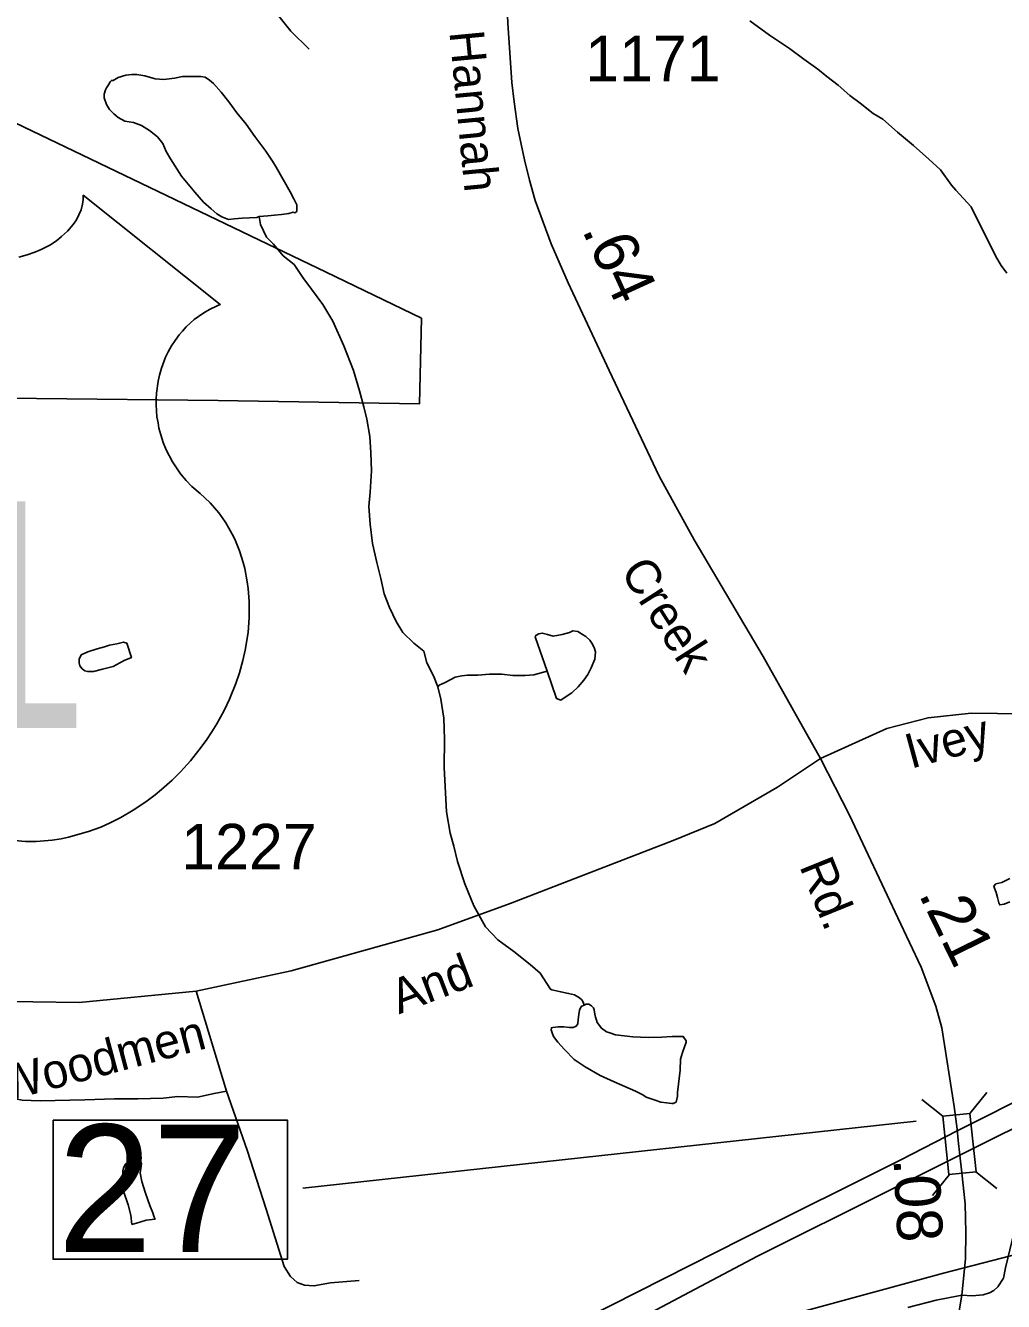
# Model space of a CAD drawing. Extents: x 2082433 to 2279600, y 546599 to 755198.
# Drawn here: x 2146372 to 2149060, y 600142 to 603647 of the extents above; entities that cross this region are included whole.
import ezdxf

# ---------------------------------------------------------------- set-up
doc = ezdxf.new("R2010")
doc.units = 0
for name, color, linetype in [('Exist Boundary Political City Limit New', 7, 'Continuous'), ('Exist Hydrographic Misc Water Feature', 7, 'Continuous'), ('Exist Road Non-System Type 51', 7, 'Continuous'), ('Exist Road Primary Interstate Divided Center Attributed', 7, 'Continuous'), ('Exist Road Primary US Shield CELL', 7, 'Continuous'), ('Exist Road Primary US Shield Number Label', 7, 'Continuous'), ('Exist Road Secondary Mileage Hundredths English Label', 7, 'Continuous'), ('Exist Road Secondary Structure Standard Bridge CELL', 7, 'Continuous'), ('Exist Road Secondary Structure Standard Bridge Number Label', 7, 'Continuous'), ('Exist Road Secondary Type 51 Attributed', 7, 'Continuous'), ('Exist Road Secondary Type 51 Label', 7, 'Continuous'), ('Exist Road Secondary Type 51 Number Label', 7, 'Continuous'), ('Exist Utilities Electrical Transmission Line', 7, 'Continuous'), ('Map Preparation Boundary City Limit Buffer Line', 7, 'Continuous')]:
    doc.layers.add(name, color=color, linetype=linetype)

msp = doc.modelspace()

# ---------------------------------------------------------------- linework, layer by layer
at = {"layer": 'Exist Boundary Political City Limit New'}
for points in [[(2145950.5, 603567.8), (2147198.8, 602969), (2147461, 602843.2)], [(2147461, 602843.2), (2147455.2, 602607.6), (2146902, 602616.5), (2146402.5, 602622.4), (2146188.5, 602624.8)]]:
    msp.add_lwpolyline(points, dxfattribs=at)
at = {"layer": 'Exist Hydrographic Misc Water Feature'}
for points in [[(2148363.5, 603659.7), (2148417.6, 603619.9), (2148472, 603584.1), (2148511.5, 603554.1), (2148549.9, 603526.5), (2148574.3, 603506.6), (2148606.1, 603482.7), (2148638.3, 603454.7), (2148666.1, 603433.1), (2148702.2, 603405.3), (2148728.5, 603389.1), (2148768.5, 603353.5), (2148812.8, 603317.6), (2148854.8, 603280), (2148886.8, 603250), (2148917.3, 603208.1), (2148929.4, 603194.1), (2148971.5, 603148.4), (2149039.3, 603012.5), (2149053.5, 602987.6), (2149069.5, 602966.5)], [(2147014.4, 603121.9), (2147038, 603124.1), (2147056.3, 603126.2), (2147076.2, 603128), (2147096.1, 603130.3), (2147107.7, 603134.2), (2147112.3, 603132.3), (2147118, 603136.3), (2147118, 603154.1), (2147110, 603170.3), (2147100.2, 603190.1), (2147061.2, 603258), (2147051.6, 603274), (2147033.3, 603302), (2147003, 603341.9), (2146978.8, 603375.5), (2146953.1, 603407.4), (2146930.8, 603437.1), (2146910.5, 603463.3), (2146888.8, 603487.3), (2146878.3, 603496.9), (2146866.6, 603505.2), (2146854.5, 603507), (2146830.7, 603507), (2146804.3, 603506.9), (2146782.3, 603502.6), (2146752.8, 603498.5), (2146728.8, 603500.5), (2146700.5, 603508.5), (2146678.2, 603512.2), (2146664.6, 603512.3), (2146648.4, 603510.2), (2146626.7, 603504.2), (2146613, 603496.1), (2146608.6, 603496), (2146604.8, 603492.1), (2146600.7, 603483.8), (2146594.7, 603475.8), (2146592.5, 603470), (2146588.8, 603458), (2146588.8, 603447.9), (2146594.7, 603429.9), (2146602.9, 603415.7), (2146615, 603404.2), (2146627.5, 603394.2), (2146645.4, 603384.2), (2146669.3, 603380.2), (2146691.5, 603372.3), (2146713.2, 603358.5), (2146735, 603340.6), (2146749.5, 603322.6), (2146759.4, 603300.8), (2146771.3, 603280.8), (2146801.6, 603232.8), (2146838.1, 603189.2), (2146861.9, 603161.2), (2146882.4, 603143.1), (2146898.4, 603129.4), (2146912.3, 603121.2), (2146930.2, 603113.6), (2146946.2, 603115.6), (2146968.1, 603117.6), (2147008.5, 603119.6), (2147014.4, 603121.9)], [(2147014.4, 603121.9), (2147017.9, 603099.9), (2147034.3, 603065.8), (2147054.4, 603046.1), (2147080.7, 603014.2), (2147110.6, 602990.2), (2147134.8, 602954.5), (2147158.8, 602922.5), (2147189.2, 602880.6), (2147217.2, 602834.9), (2147247.6, 602767.1), (2147274.2, 602699), (2147290.4, 602643), (2147302.1, 602599.1), (2147310.5, 602565.3), (2147318.7, 602517.5), (2147321.2, 602473.3), (2147323.1, 602423.5), (2147319.8, 602365.3), (2147315.7, 602325.3), (2147320, 602277.2), (2147325.9, 602223.6), (2147338, 602171.5), (2147348.7, 602127.7), (2147358.5, 602085.6), (2147372.7, 602047.8), (2147390.9, 602009.7), (2147409, 601979.9), (2147439.3, 601950.1), (2147467, 601928.1), (2147475.4, 601896.4), (2147493.7, 601860.4), (2147505.8, 601830.6)], [(2147805.7, 601873.6), (2147772.9, 601967.5), (2147774.8, 601971.6), (2147783.2, 601975.6), (2147792.8, 601977.8), (2147807, 601973.6), (2147823, 601969.6), (2147847.2, 601974.1), (2147867.3, 601979.9), (2147876.9, 601984.2), (2147890.8, 601982), (2147900.9, 601976.1), (2147912.8, 601968.2), (2147923, 601958.1), (2147929, 601950.3), (2147935.1, 601938.4), (2147939.4, 601926.4), (2147937.4, 601906.5), (2147926.9, 601882.1), (2147917.5, 601864.1), (2147907.2, 601848.2), (2147891.5, 601830.3), (2147874, 601813.9), (2147855.8, 601802), (2147843.9, 601794.1), (2147831.8, 601797.9), (2147805.7, 601873.6)], [(2146651.3, 601950.5), (2146663.4, 601910.6), (2146643.7, 601902.6), (2146613.8, 601886.4), (2146583.6, 601878.4), (2146559.6, 601872.3), (2146543.4, 601872.3), (2146535.7, 601874.3), (2146527.7, 601879.9), (2146521.9, 601888.1), (2146519.9, 601896.1), (2146519.7, 601905.9), (2146525.6, 601918), (2146543.4, 601926.2), (2146569.5, 601934.4), (2146589.2, 601940.4), (2146603.5, 601944.3), (2146623.4, 601948.6), (2146641.5, 601952.8), (2146651.3, 601950.5)], [(2147805.7, 601873.6), (2147769.7, 601863.7), (2147745.5, 601861.3), (2147711.4, 601861.1), (2147681.5, 601865.3), (2147647.4, 601865.1), (2147615.7, 601862.7), (2147587.6, 601862.8), (2147571.6, 601860.8), (2147553.3, 601856.7), (2147541.2, 601850.8), (2147525.4, 601842.6), (2147509.6, 601834.5), (2147505.8, 601830.6)], [(2147505.8, 601830.6), (2147513.5, 601796.5), (2147522, 601744.6), (2147524.2, 601686.7), (2147522.6, 601608.7), (2147526.7, 601538.7), (2147529.1, 601486.8), (2147539.4, 601428.5), (2147549.6, 601392.8), (2147559.7, 601350.8), (2147580, 601288.9), (2147604.4, 601228.9), (2147636.4, 601171.3), (2147670.8, 601135.3), (2147714.7, 601103.5), (2147759, 601068), (2147786.9, 601043.9), (2147815.2, 600999.9), (2147819.3, 600998.1), (2147843.3, 600992.4), (2147865.2, 600988.3), (2147881, 600984.2), (2147895.1, 600976.4), (2147901.3, 600970.2), (2147905, 600964.4), (2147907.4, 600956.3)], [(2149077.3, 601303.4), (2149055.5, 601293.3), (2149039.5, 601289.2), (2149033.6, 601283.2), (2149035.4, 601277.3), (2149040, 601265.3), (2149043.4, 601251.4), (2149047.5, 601237.4), (2149050, 601231.3), (2149061.7, 601233.6), (2149077.7, 601239.7)], [(2147907.4, 600956.3), (2147899.7, 600952.2), (2147895.4, 600942.3), (2147893.3, 600930.5), (2147891.5, 600916.6), (2147890, 600904.6), (2147885.9, 600898.4), (2147877.5, 600894.4), (2147867.9, 600894.2), (2147851.5, 600896.3), (2147835.9, 600896.2), (2147821.9, 600894.3), (2147817.6, 600894.1), (2147817.4, 600888), (2147819.5, 600880), (2147823.8, 600870), (2147835.7, 600854.1), (2147853.9, 600834.2), (2147880, 600806.4), (2147910.1, 600786.4), (2147952.2, 600762.6), (2147990.5, 600745.1), (2148048.5, 600719.3), (2148068.6, 600709.3), (2148078.3, 600703.4), (2148102.5, 600695.3), (2148118.4, 600689.6), (2148134.2, 600687.6), (2148148.4, 600685.5), (2148152.7, 600685.7), (2148160.5, 600689.7), (2148164.6, 600705.8), (2148164, 600715.6), (2148171.8, 600777.6)], [(2148171.8, 600777.6), (2148172.2, 600807.6), (2148177.7, 600825.8), (2148188, 600853.9), (2148187.8, 600857.6), (2148180, 600869.7), (2148172, 600869.7), (2148149.6, 600869.4), (2148121.7, 600867.6), (2148083.8, 600867.2), (2148041.8, 600869.1), (2147993.8, 600874.7), (2147975.5, 600880.7), (2147969.6, 600882.9), (2147955.4, 600892.7), (2147943.7, 600908.7), (2147941.3, 600914.7), (2147939.2, 600922.7), (2147937.2, 600930.8), (2147935.3, 600942.8), (2147933.5, 600948.8), (2147927.5, 600954.5), (2147921, 600958.8), (2147913.4, 600958.7), (2147907.4, 600956.3)], [(2146664.4, 600353.1), (2146662, 600379.4), (2146654.4, 600407.3), (2146641.9, 600445.3), (2146639.8, 600471.1), (2146639.8, 600501.2), (2146641.5, 600509), (2146647.4, 600519.1), (2146657.7, 600527.3), (2146665.7, 600531.3), (2146675.9, 600529.4), (2146683.9, 600531.4), (2146691.5, 600521.3), (2146689.6, 600507.4), (2146687.6, 600495.2), (2146691.7, 600471.4), (2146702.2, 600439.5), (2146714.5, 600405.6), (2146722, 600385.3), (2146725.9, 600373.4), (2146728.4, 600367.7), (2146704.2, 600365.3), (2146686.4, 600359.5), (2146664.4, 600353.1)]]:
    msp.add_lwpolyline(points, dxfattribs=at)
at = {"layer": 'Exist Road Non-System Type 51'}
msp.add_line((2146924.8, 600719.4), (2146841.7, 600994.1), dxfattribs=at)
for points in [[(2146745.4, 604060.3), (2146886.7, 603901.3), (2147102, 603631.4), (2147151.6, 603581.8)], [(2146924.8, 600719.4), (2146890.8, 600713.3), (2146845, 600703.2), (2146790.9, 600704.9), (2146751, 600700.7), (2146681, 600698.3), (2146617, 600698.2), (2146535.1, 600695.7), (2146413.1, 600693.2), (2146363.1, 600695), (2146323.1, 600702.8), (2146299, 600716.7), (2146275, 600736.6), (2146232.9, 600780.4)], [(2147289, 600199.2), (2147211, 600192.8), (2147165.1, 600184.8), (2147139.1, 600186.5), (2147119.1, 600194.5), (2147101, 600210.5), (2147083, 600238.2), (2147034.2, 600396), (2146981.5, 600557.9), (2146924.8, 600719.4)], [(2148945.3, 600159.5), (2148937, 600157.8), (2148875.2, 600145.9), (2148796.9, 600125.9)]]:
    msp.add_lwpolyline(points, dxfattribs=at)
at = {"layer": 'Exist Road Primary Interstate Divided Center Attributed'}
for points in [[(2154005.8, 603556), (2153907.2, 603479.9), (2153476.1, 603147), (2152986.5, 602780.6), (2152609.7, 602532.4), (2152461.1, 602439.2), (2152275.6, 602325.8), (2152050.1, 602194.5), (2151789.6, 602051.5), (2151421, 601862.5), (2150923, 601610.5), (2150213.3, 601253.1), (2149606, 600948.8), (2148933.1, 600610.7)], [(2148940.2, 600543.8), (2149196, 600671.3), (2149743.3, 600948.3), (2150217.9, 601183.8), (2150954.5, 601555), (2151443.2, 601802.7), (2151985.9, 602075.4), (2152145.7, 602160.2), (2152309.9, 602250.8), (2152448.2, 602333.3), (2152597.5, 602425.6), (2152774.6, 602544.2), (2152989.1, 602697), (2153314.4, 602944.9), (2153689.9, 603233.2), (2154026.9, 603492.9)], [(2148933.1, 600610.7), (2148779.9, 600532.2), (2148344.7, 600315.3), (2147764, 600020.9), (2147464.7, 599858.7), (2147233.6, 599725.4), (2147061.8, 599621.8), (2146926.3, 599537.6), (2146787.5, 599448.4), (2146640.5, 599351.7), (2146223.4, 599061.4), (2145725.1, 598701.8), (2145133.4, 598278.9)], [(2144484.3, 597714.5), (2145155, 598202.6), (2145504.8, 598457), (2145921.6, 598759.8), (2146309.6, 599034.8), (2146519.9, 599177.1), (2146806.2, 599364.1), (2147286.5, 599661.2), (2147659.6, 599875.6), (2147950, 600036.4), (2148384.5, 600266.6), (2148744, 600445.9), (2148940.2, 600543.8)]]:
    msp.add_lwpolyline(points, dxfattribs=at)
at = {"layer": 'Exist Road Primary US Shield CELL'}
msp.add_lwpolyline([(2146354.5, 603010.6), (2146377.2, 603016.6), (2146397.6, 603023.9), (2146415.6, 603031.7), (2146439, 603043.9), (2146457.9, 603055.7), (2146471.7, 603066.9), (2146488.2, 603082), (2146503.7, 603100), (2146512.8, 603113.1), (2146519.3, 603126.7), (2146525.3, 603140.9), (2146529, 603156.1), (2146530.7, 603169.2), (2146531.1, 603180.4), (2146907.7, 602880.4), (2146898.8, 602877.1), (2146878.3, 602867), (2146862.1, 602857.5), (2146836.2, 602839.2), (2146825.1, 602829.2), (2146814, 602818.8), (2146803.7, 602807.6), (2146794.7, 602797.2), (2146783.8, 602782), (2146774, 602766.9), (2146764.5, 602750.2), (2146757.5, 602735.8), (2146745.9, 602705.5), (2146740.3, 602686.4), (2146736.8, 602670.1), (2146732.3, 602636.5), (2146731.2, 602620.5), (2146731.2, 602604.7), (2146732.1, 602588), (2146733.7, 602572), (2146736.6, 602555.3), (2146739.2, 602540.6), (2146743.9, 602522.6), (2146750.6, 602501.7), (2146758.8, 602481.4), (2146776, 602448.7), (2146798.1, 602415.4), (2146813.9, 602396.7), (2146829.5, 602380.6), (2146852.7, 602361.1), (2146865.3, 602349.9), (2146879.8, 602335.5), (2146903.3, 602308.1), (2146912.9, 602295.2), (2146922.6, 602280.7), (2146931.5, 602265.8), (2146940.4, 602249.8), (2146947.5, 602235.8), (2146960.7, 602203.5), (2146970.4, 602172.2), (2146974.8, 602155.7), (2146981.8, 602118.8), (2146984.5, 602100.5), (2146987.4, 602064.5), (2146987.5, 602020.8), (2146984.2, 601979.5), (2146976.4, 601931.2), (2146969.9, 601902.3), (2146960.1, 601868.7), (2146950.5, 601839.5), (2146933.3, 601796.6), (2146918, 601765.4), (2146898.2, 601728.9), (2146884.7, 601706.9), (2146868.9, 601683.3), (2146849.1, 601656.2), (2146825.9, 601627.2), (2146798.2, 601596.8), (2146775.7, 601574.3), (2146746.3, 601548), (2146728.5, 601533.3), (2146703.2, 601514.2), (2146668.5, 601491.1), (2146634.3, 601471.3), (2146605.1, 601456.4), (2146579.3, 601445.2), (2146546, 601432.6), (2146490.4, 601417.2), (2146470.1, 601413), (2146446.1, 601409.4), (2146423.7, 601407.2), (2146401.9, 601405.9), (2146372.5, 601405.9), (2146343.4, 601408.1)], dxfattribs=at)
at = {"layer": 'Exist Road Secondary Structure Standard Bridge CELL'}
for p, q in [((2148836, 600696.9), (2148893.2, 600650.7)), ((2149014.4, 600715.7), (2148968.1, 600658.5)), ((2148911.4, 600490.6), (2148865.1, 600433.4)), ((2148984.6, 600498.3), (2149041.8, 600452))]:
    msp.add_line(p, q, dxfattribs=at)
msp.add_lwpolyline([(2148968.1, 600658.5), (2148984.9, 600498.3), (2148910.1, 600490.4), (2148893.2, 600650.7)], close=True, dxfattribs=at)
at = {"layer": 'Exist Road Secondary Structure Standard Bridge Number Label'}
msp.add_line((2148820.2, 600637.1), (2147134.2, 600452.8), dxfattribs=at)
msp.add_lwpolyline([(2146448, 600640.4), (2147092.1, 600640.4), (2147092.1, 600258), (2146448, 600258)], close=True, dxfattribs=at)
at = {"layer": 'Exist Road Secondary Type 51 Attributed'}
for points in [[(2147758.5, 604764.2), (2147784.7, 604711.8), (2147716.9, 604379.1), (2147696.9, 604251.3), (2147685.7, 604145.8), (2147684.1, 603957.1), (2147697.6, 603653.6), (2147709.2, 603490.4), (2147715, 603437.2), (2147725.7, 603364.1), (2147744.2, 603277.8), (2147757.7, 603221.6), (2147773.1, 603166.1), (2147817, 603047.5), (2147864, 602939.7), (2147976.8, 602699.4), (2148114.3, 602409.1), (2148210.2, 602234.3), (2148400, 601913.9), (2148557.5, 601633.6)], [(2148557.5, 601633.6), (2148739.7, 601716), (2148853.2, 601745.2), (2148971.8, 601757.6), (2149259.9, 601754.5), (2149490.9, 601749.9), (2149711.2, 601722.1), (2149948.4, 601697.5), (2150066.6, 601698.8), (2150175.5, 601712.9), (2150429.7, 601763.7)], [(2146264.4, 600967.3), (2146520, 600963.5), (2146841.7, 600994.1), (2147102.7, 601049.8), (2147506, 601163.1), (2147704.7, 601234.8), (2148152.8, 601407.9), (2148266.8, 601454.9), (2148438.9, 601555), (2148557.5, 601633.6)], [(2148557.5, 601633.6), (2148636.7, 601478.1), (2148770, 601195.4), (2148834, 601060.6), (2148874, 600952.8), (2148891, 600893.5), (2148924.8, 600677.8), (2148932.9, 600615.2)], [(2148945.3, 600159.5), (2148974.6, 600157.6), (2149004.2, 600160), (2149021.5, 600166), (2149033.5, 600172.1), (2149044.7, 600182), (2149060, 600206.5), (2149066, 600234.2), (2149084, 600310.5), (2149104.7, 600371.3), (2149132.4, 600426), (2149167.1, 600479.1), (2149200.2, 600521.5), (2149238.7, 600561.5), (2149289.5, 600603.9), (2149351.1, 600644.7), (2149733.9, 600838), (2150062.3, 601002.1), (2150354.2, 601144.5), (2150611.7, 601273.5)], [(2148932.9, 600615.2), (2148936.1, 600584.6), (2148940.2, 600543.8)], [(2148940.2, 600543.8), (2148946.2, 600495.3), (2148954.9, 600410.6), (2148956.8, 600331.3), (2148956, 600259.6), (2148945.3, 600159.5)], [(2148945.3, 600159.5), (2148906, 599925.4)]]:
    msp.add_lwpolyline(points, dxfattribs=at)
at = {"layer": 'Exist Utilities Electrical Transmission Line'}
msp.add_lwpolyline([(2146173.6, 599684.5), (2146621.1, 599768.4), (2147064.7, 599848.2), (2147516, 599936.3), (2148003.5, 600022.4), (2148508.9, 600114.5), (2148895.3, 600219.8), (2149083, 600268.3), (2149654.2, 600379.5), (2150335.4, 600503.3), (2150992.4, 600626.9), (2151769.2, 600773.3), (2152268.6, 600864), (2152668, 600938.2), (2153880.3, 601171), (2155131.4, 601955.6), (2156884.7, 603037.1), (2159164, 604449.3), (2161823.7, 606095.6)], dxfattribs=at)
at = {"layer": 'Map Preparation Boundary City Limit Buffer Line'}
for points in [[(2145950.5, 603567.8), (2147198.8, 602969), (2147461, 602843.2)], [(2147461, 602843.2), (2147455.2, 602607.6), (2146902, 602616.5), (2146402.5, 602622.4), (2146188.5, 602624.8)]]:
    msp.add_lwpolyline(points, dxfattribs=at)

# ---------------------------------------------------------------- texts
at = {"layer": 'Exist Road Primary US Shield Number Label'}
msp.add_text('301', height=622.24, dxfattribs=at).set_placement((2145164, 601717.2))
at = {"layer": 'Exist Road Secondary Mileage Hundredths English Label'}
for s, rotation, p in [('.64', 294.5338, (2147900.8, 603085.3)), ('.21', 296.0885, (2148825.8, 601261)), ('.08', 273.0362, (2148757.7, 600534.1))]:
    msp.add_text(s, height=125, rotation=rotation, dxfattribs=at).set_placement(p)
at = {"layer": 'Exist Road Secondary Structure Standard Bridge Number Label'}
msp.add_text('27', height=350, dxfattribs=at).set_placement((2146460.5, 600277.8))
at = {"layer": 'Exist Road Secondary Type 51 Label'}
for s, rotation, p in [('Hannah', 275.4521, (2147537.3, 603629.4)), ('Creek', 302.4523, (2148005.1, 602147.5)), ('Ivey', 15.1642, (2148805.3, 601604.9)), ('Rd.', 292.0387, (2148498.3, 601337.9)), ('And', 20.8785, (2147399, 600930.5)), ('Woodmen', 14.8405, (2146314.6, 600690))]:
    msp.add_text(s, height=95, rotation=rotation, dxfattribs=at).set_placement(p)
at = {"layer": 'Exist Road Secondary Type 51 Number Label'}
for s, p in [('1171', (2147910.7, 603493.9)), ('1227', (2146800.5, 601328.9))]:
    msp.add_text(s, height=125, dxfattribs=at).set_placement(p)

doc.saveas('drawing.dxf')
